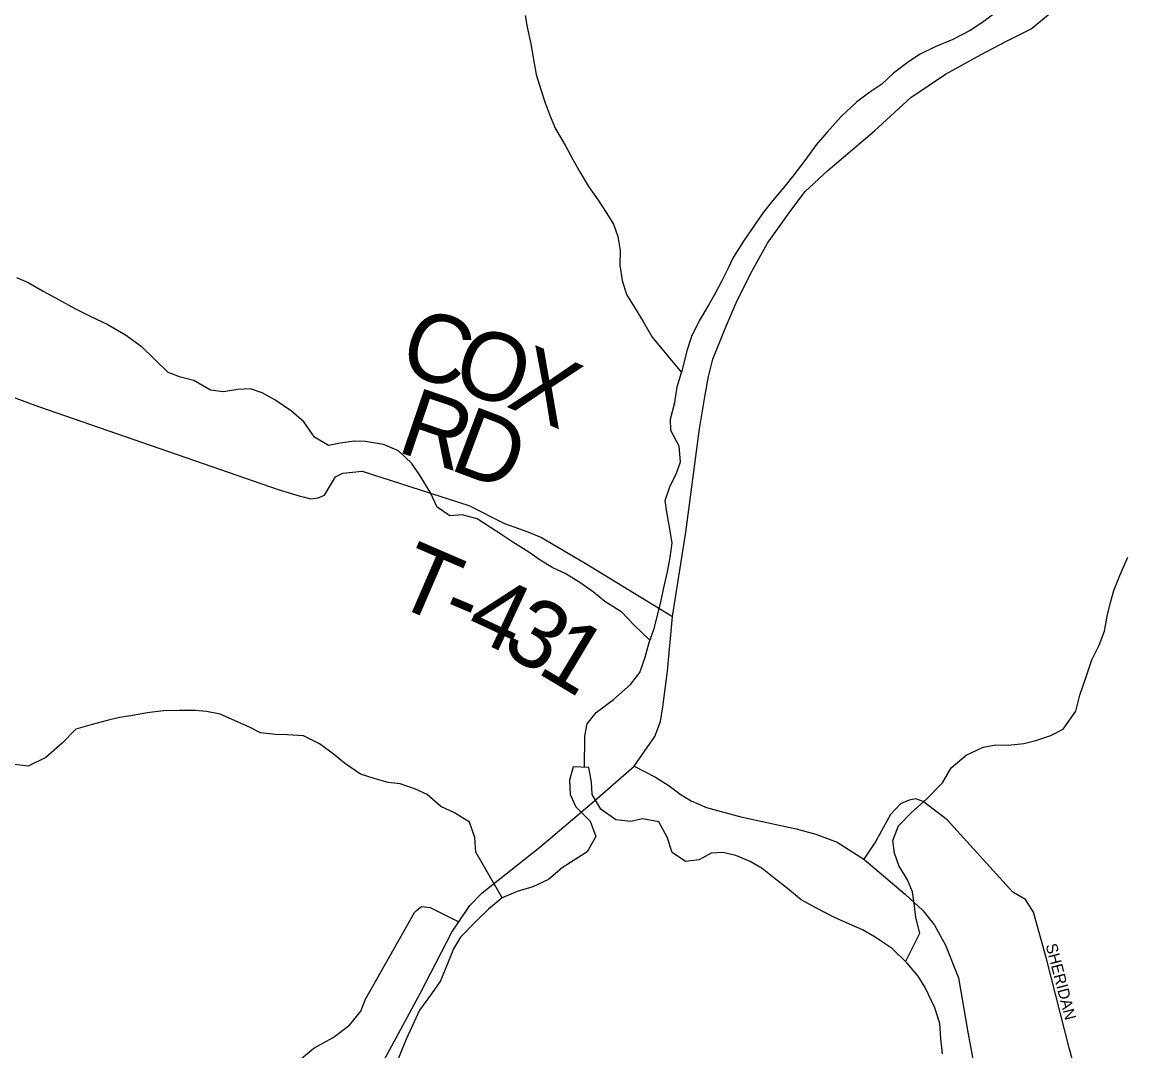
# Model space of a CAD drawing. Extents: x 1578669 to 1989827, y 208020 to 553079.
# Drawn here: x 1815751 to 1820622, y 407134 to 411669 of the extents above; entities that cross this region are included whole.
import ezdxf

# ---------------------------------------------------------------- set-up
doc = ezdxf.new("R2010")
doc.units = 0
for name, color, linetype in [('GM_X_Major_Lake', 7, 'Continuous'), ('GM_X_Minor_River', 7, 'Continuous'), ('GM_X_State_Route', 7, 'Continuous'), ('GM_X_Township_Road', 7, 'Continuous'), ('GM_X_Township_Road_Text', 7, 'Continuous'), ('GM_X_Township_Subdivision', 7, 'Continuous'), ('GM_X_Township_Subdivision_Text', 7, 'Continuous')]:
    doc.layers.add(name, color=color, linetype=linetype)

msp = doc.modelspace()

# ---------------------------------------------------------------- linework, layer by layer
at = {"layer": 'GM_X_Major_Lake'}
for points in [[(1818838.6, 408008.6), (1818786.5, 408005.5), (1818733.9, 407976.2), (1818673.7, 407969.2), (1818614.3, 408008.2), (1818593.4, 408076.7), (1818556.4, 408143.4), (1818484.6, 408156.6), (1818432.3, 408145.4), (1818366.3, 408152.5), (1818301, 408199.6), (1818262.1, 408264.4), (1818259, 408318.6), (1818248, 408382.9), (1818178, 408386), (1818163, 408328.1), (1818165.9, 408263.9), (1818191, 408209.4), (1818254.1, 408146.2), (1818279, 408079.7), (1818239.8, 408012.1), (1818130.5, 407941.7), (1818069.6, 407890.5), (1818000.9, 407857.5), (1817932.5, 407836.5), (1817865.9, 407809.5), (1817805, 407758.4), (1817750, 407705.1), (1817682.8, 407636), (1817651.9, 407584.4), (1817624.8, 407518.6), (1817593.5, 407442.9), (1817554.4, 407385.4), (1817501.2, 407314.1), (1817478.3, 407262.3), (1817443, 407186.7), (1817409.5, 407103)], [(1819805.1, 407121.2), (1819798.2, 407187.5), (1819793.3, 407255.7), (1819772.5, 407324.2), (1819729.9, 407413.1), (1819698.7, 407463.7), (1819649.6, 407520.6), (1819584.6, 407585.8), (1819509.3, 407635.1), (1819453.8, 407668.1), (1819396.1, 407693.1), (1819326.5, 407724.2), (1819251.1, 407763.5), (1819183.6, 407800.7), (1819122.3, 407849.8), (1819063, 407896.8), (1819011.6, 407937.7), (1818958.1, 407968.7), (1818894.5, 407995.7), (1818838.6, 408008.6)]]:
    msp.add_lwpolyline(points, dxfattribs=at)
at = {"layer": 'GM_X_Minor_River'}
for points in [[(1820056.5, 411722.4), (1819978.8, 411665.5), (1819927, 411631), (1819851.1, 411592.1), (1819773.2, 411559.3), (1819707.3, 411526.6), (1819655.5, 411494), (1819589.8, 411443.3), (1819538.1, 411394.7), (1819486.2, 411360.1), (1819426.5, 411315.5), (1819358.8, 411252.7), (1819297.3, 411183.9), (1819249.7, 411127.3), (1819204.1, 411064.8), (1819146.6, 410990), (1819104.9, 410937.5), (1819057.3, 410880.9), (1819017.6, 410830.4), (1818980, 410778), (1818928.5, 410703.3), (1818883, 410630.7), (1818859.4, 410580.4), (1818833.8, 410528), (1818806.2, 410475.6), (1818774.6, 410421.2), (1818733.1, 410352.6), (1818699.6, 410282.2), (1818680.1, 410219.8), (1818656, 410123.7)], [(1817967.4, 411698.3), (1817975.9, 411646.3), (1817992.6, 411572.3), (1818003.2, 411504.2), (1818015.8, 411438.2), (1818036.4, 411372.2), (1818055, 411312.3), (1818077.5, 411254.4), (1818100.1, 411198.5), (1818142.8, 411126.7), (1818177.5, 411062.9), (1818208, 411009.1), (1818246.7, 410943.3), (1818289.3, 410883.6), (1818323.9, 410829.8), (1818356.4, 410778), (1818374.9, 410724), (1818385.5, 410662), (1818384, 410597.8), (1818394.7, 410529.8), (1818413.2, 410467.8), (1818447.8, 410414), (1818486.5, 410348.3), (1818527.2, 410280.5), (1818656, 410123.7)], [(1815725.7, 410542.2), (1815778, 410520.7), (1815844.5, 410483.2), (1815915, 410443.8), (1815983.6, 410406.4), (1816054, 410371), (1816126.5, 410337.6), (1816207.1, 410290.3), (1816275.7, 410240.8)], [(1818516.6, 408944.1), (1818446.7, 409010.2), (1818392.4, 409068), (1818318.1, 409115.7), (1818267.8, 409155.6), (1818207.6, 409199.3), (1818143.3, 409239.1), (1818089.1, 409262.9), (1818032.9, 409296.7), (1817982.7, 409332.5), (1817912.4, 409376.2), (1817860.1, 409412), (1817755.7, 409479.6), (1817689.5, 409497.3), (1817635.5, 409493), (1817579.2, 409530.8), (1817548.9, 409596.8), (1817504.5, 409668.8), (1817468.2, 409722.7), (1817409.9, 409778.5), (1817343.7, 409806.2), (1817263.5, 409819.8), (1817213.4, 409821.6), (1817153.4, 409813.3), (1817101.4, 409803), (1817039.1, 409838.7), (1816992.7, 409906.6), (1816938.4, 409954.5), (1816864.1, 410004.2), (1816807.9, 410034), (1816757.8, 410051.8), (1816701.7, 410049.5), (1816637.7, 410039.1), (1816581.6, 410046.8), (1816507.3, 410088.5), (1816449.1, 410104.3), (1816395, 410124), (1816275.7, 410240.8)], [(1818228.8, 408383.8), (1818230.7, 408522), (1818240.4, 408576.1), (1818280.2, 408626.5), (1818356.1, 408683), (1818431.9, 408749.5), (1818471.7, 408801.8), (1818495.4, 408870.1), (1818513.2, 408934.3), (1818534.9, 408996.6), (1818552.6, 409064.8), (1818566.4, 409119), (1818576.2, 409169.2), (1818593.9, 409245.4), (1818605.6, 409309.6), (1818615.3, 409373.8), (1818601, 409451.9), (1818590.7, 409508), (1818584.5, 409560.1), (1818604.2, 409620.3), (1818634, 409680.6), (1818651.8, 409730.8), (1818645.5, 409798.9), (1818609.1, 409868.9), (1818606.9, 409919), (1818626.6, 409991.3), (1818636.3, 410061.5), (1818656, 410123.7)], [(1819642.9, 407527.3), (1819706.5, 407653.6), (1819688.2, 407721.7), (1819682, 407773.8), (1819673.7, 407835.9), (1819651.4, 407887.9), (1819613.1, 407951.8), (1819594.8, 408005.8), (1819586.5, 408061.9), (1819612.3, 408126.2), (1819670.1, 408186.6), (1819735.9, 408243.1), (1819805.7, 408315.6), (1819843.5, 408382), (1819909.3, 408438.4), (1819985.2, 408472.9), (1820041.3, 408483.2), (1820095.3, 408481.5), (1820163.4, 408489.8), (1820217.4, 408502.1), (1820283.4, 408524.5), (1820337.4, 408552.9), (1820393.1, 408631.3), (1820410.8, 408701.6), (1820440.4, 408787.9), (1820464.1, 408858.2), (1820495.9, 408922.5), (1820519.6, 408984.8), (1820531.4, 409051), (1820545.1, 409111.2), (1820560.9, 409163.4), (1820586.6, 409229.7), (1820622.3, 409310)], [(1817865.9, 407809.5), (1817750.3, 408010.3), (1817746, 408074.5), (1817721.7, 408142.5), (1817655.4, 408184.2), (1817595.2, 408212), (1817534.9, 408263.8), (1817484.7, 408287.6), (1817416.5, 408311.3), (1817364.4, 408317), (1817302.2, 408334.8), (1817242.1, 408354.5), (1817171.8, 408402.2), (1817121.5, 408444.1), (1817061.2, 408487.9), (1816991, 408523.6), (1816920.9, 408527.2), (1816866.8, 408529), (1816800.7, 408536.6), (1816750.5, 408562.4), (1816700.3, 408584.2), (1816624.1, 408617.9), (1816563.9, 408629.6), (1816513.8, 408635.3), (1816443.7, 408635), (1816373.6, 408632.6), (1816301.6, 408624.2), (1816229.5, 408611.8), (1816179.5, 408603.6), (1816125.5, 408591.2), (1816059.5, 408572.9), (1815987.5, 408552.5), (1815927.7, 408490), (1815855.9, 408427.5), (1815777.9, 408389), (1815705.8, 408398.7)]]:
    msp.add_lwpolyline(points, dxfattribs=at)
at = {"layer": 'GM_X_State_Route'}
for points in [[(1818615.8, 409048.4), (1818675.2, 409421), (1818734.6, 409876.5), (1818758.1, 410016.4), (1818774.2, 410106.8), (1818794, 410183.5), (1818848.5, 410318.5), (1818901.7, 410441), (1818967.3, 410572.2), (1819034.2, 410694.8), (1819138.2, 410838.4), (1819200.1, 410922.6), (1819300.3, 411014.2), (1819505.8, 411190), (1819665.5, 411336.1), (1819819, 411438.8), (1819976.2, 411525.5), (1820085.2, 411582.4), (1820196.6, 411639.3), (1820286.9, 411713.6)], [(1818447.4, 408389.8), (1818537.8, 408519.8), (1818563.8, 408585.4), (1818573.7, 408651), (1818594.7, 408808.2), (1818615.8, 409048.4)], [(1815655.7, 404845.7), (1816020.3, 405127.3), (1816148, 405241.6), (1816327.8, 405410.7), (1816443.1, 405522.7), (1816503.4, 405590.6), (1816624, 405760.7), (1816731.7, 405923.3), (1816860.9, 406147.4), (1817006.3, 406457.6), (1817244.7, 406907.6), (1817506.6, 407389.6), (1817644, 407657), (1817674.9, 407702.8), (1817723.2, 407774.5), (1817777.7, 407831.5), (1818031.5, 408032.1), (1818261.7, 408227.6), (1818447.4, 408389.8)], [(1818447.4, 408389.8), (1818541.5, 408341.5), (1818602.1, 408301.9), (1818654.1, 408262.3), (1818698.7, 408236.3), (1818765.6, 408206.6), (1818917.8, 408165.8), (1819160.4, 408112.5), (1819247.1, 408089), (1819341.2, 408054.3), (1819458.8, 407978.8), (1819642, 407824.1), (1819720, 407752.3), (1819770.7, 407687.9), (1819819, 407600), (1819876, 407456.4), (1819916.8, 407217.3), (1820103.7, 406214.2)]]:
    msp.add_lwpolyline(points, dxfattribs=at)
at = {"layer": 'GM_X_Township_Road'}
for points in [[(1815534.5, 410079.7), (1815822.7, 409974.6), (1816587.2, 409709.7), (1816879.5, 409608.6), (1816971.5, 409580.3), (1816977.1, 409578.9), (1816995.5, 409574.5)], [(1816995.5, 409574.5), (1817021.6, 409568.1), (1817055.7, 409572), (1817083.7, 409584), (1817132.1, 409664), (1817164.2, 409679.9), (1817248.4, 409689.7), (1817719.5, 409538.6), (1817875.5, 409459.4), (1817979.5, 409422.2), (1818038.9, 409397.5), (1818232, 409283.6), (1818615.8, 409048.4)]]:
    msp.add_lwpolyline(points, dxfattribs=at)
at = {"layer": 'GM_X_Township_Subdivision'}
for points in [[(1820479.1, 406718.3), (1820363.3, 407148.1), (1820264.3, 407540.1), (1820206.5, 407746.1), (1820171.8, 407801.8), (1820116.1, 407834), (1819826.4, 408153.4), (1819721.2, 408233.8), (1819687.8, 408245), (1819658.1, 408240), (1819621, 408223.9), (1819576.4, 408176.9), (1819512, 408059.3), (1819458.8, 407978.8)], [(1817489.1, 407753.1), (1817510.3, 407770.8), (1817548.7, 407767.1), (1817674.9, 407702.8)], [(1815889.8, 405555.9), (1815890.2, 405557), (1815968.7, 405644.5), (1816192, 405867.7), (1816321.3, 406013.8), (1816421.5, 406173.2), (1816613.3, 406445.7), (1816710, 406641.2), (1816775, 406809), (1816867.8, 406968.7), (1816965.6, 407087.5), (1817036.2, 407147), (1817121.6, 407192.8), (1817193.4, 407248.5), (1817242.9, 407309.1), (1817264, 407362.3), (1817453.4, 407696.6), (1817479.4, 407744.9), (1817489.1, 407753.1)]]:
    msp.add_lwpolyline(points, dxfattribs=at)

# ---------------------------------------------------------------- texts
at = {"layer": 'GM_X_Township_Road_Text'}
for s, rotation, p in [('C', 341.8699, (1817399.7, 410133.8)), ('O', 341.5305, (1817633.4, 410057.3)), ('X', 336.8043, (1817877.7, 409976)), ('R', 341.2701, (1817395.2, 409777.8)), ('D', 339.4346, (1817626.2, 409699.5)), ('T', 336.6354, (1817373, 409109.8)), ('4', 335.0224, (1817692.6, 408973)), ('-', 337.1626, (1817581.7, 409019.6)), ('3', 329.6083, (1817853.4, 408898.4)), ('1', 328.9622, (1818012.1, 408805.4))]:
    msp.add_text(s, height=300, rotation=rotation, dxfattribs=at).set_placement(p)
at = {"layer": 'GM_X_Township_Subdivision_Text'}
msp.add_text('SHERIDAN', height=50, rotation=284.625, dxfattribs=at).set_placement((1820259.8, 407600.6))

doc.saveas('drawing.dxf')
